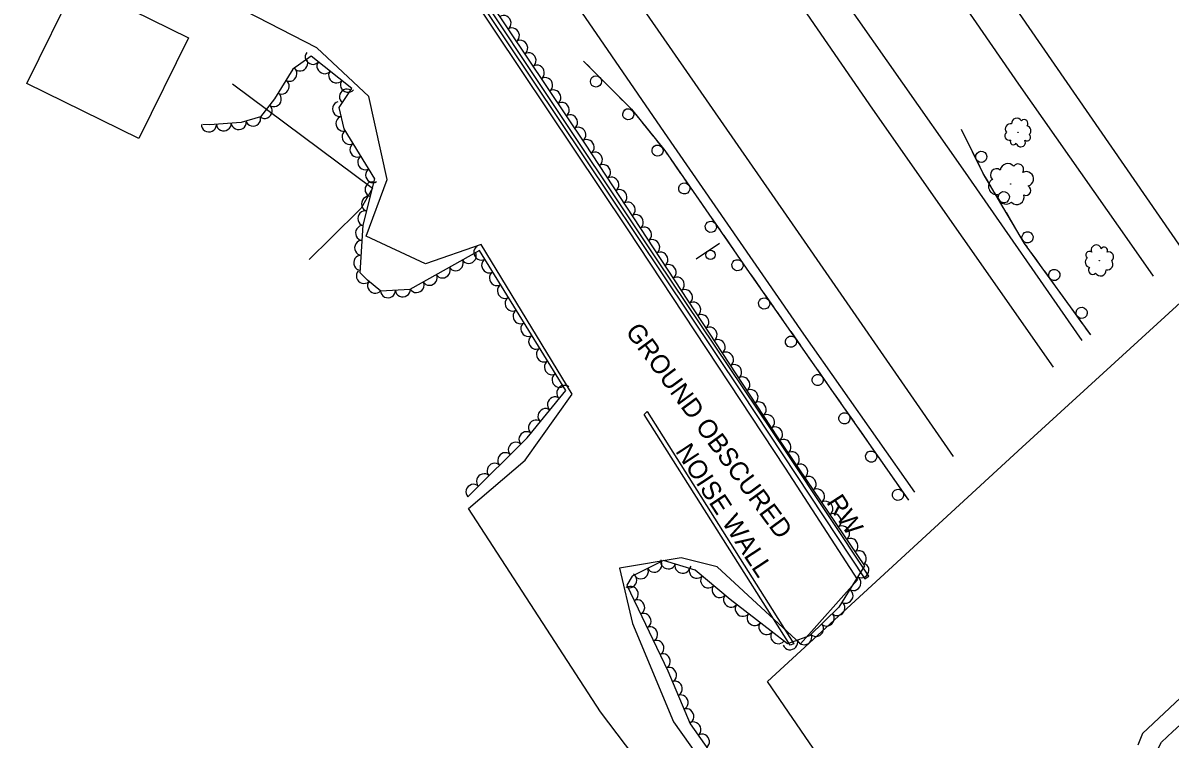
# Model space of a CAD drawing. Extents: x 1722896 to 1754269, y 648279 to 666297.
# Drawn here: x 1731749.4 to 1732056.4, y 650647.8 to 650839.6 of the extents above; entities that cross this region are included whole.
import ezdxf

# ---------------------------------------------------------------- set-up
doc = ezdxf.new("R2010")
doc.units = 0
for name, color, linetype in [('DESIGN - CENTERLINE - Proposed', 7, 'Continuous'), ('DESIGN - CENTERLINE - Proposed Text', 7, 'Continuous'), ('DESIGN - PUBLIC HEARING - Shapes', 7, 'Continuous'), ('DESIGN - SCRATCH - User 1', 7, 'Continuous'), ('SURVEY - CENTERLINE - Preliminary', 7, 'Continuous'), ('SURVEY - CENTERLINE - Preliminary Text', 7, 'Continuous'), ('SURVEY - VEGETATION - Features with Text', 7, 'Continuous')]:
    doc.layers.add(name, color=color, linetype=linetype)

msp = doc.modelspace()

# ---------------------------------------------------------------- linework, layer by layer
at = {"layer": 'DESIGN - CENTERLINE - Proposed'}
msp.add_lwpolyline([(1732027.76, 650547.7), (1731948.68, 650663.25), (1732016.79, 650725.98), (1732087.03, 650790.21), (1732126.29, 650827.23)], dxfattribs=at)
at = {"layer": 'DESIGN - CENTERLINE - Proposed Text'}
msp.add_lwpolyline([(1731780.41, 650808.63), (1731750.38, 650823.44), (1731763.68, 650850.4), (1731793.71, 650835.59)], close=True, dxfattribs=at)
at = {"layer": 'DESIGN - PUBLIC HEARING - Shapes'}
msp.add_line((1731929.56, 650776.41), (1731935.78, 650780.62), dxfattribs=at)
msp.add_circle((1731933.38, 650777.51), 1.25, dxfattribs=at)
at = {"layer": 'DESIGN - SCRATCH - User 1'}
for points in [[(1731711.45, 651075.97), (1731756.46, 651012.92), (1731800.47, 650950.64), (1731841.61, 650890.2), (1731878.83, 650834.58), (1731941.61, 650740.85), (1731974.68, 650690.75), (1731975.76, 650691.44), (1731953.79, 650724.47), (1731919.13, 650776.17), (1731885.86, 650826.09), (1731853.46, 650874.88), (1731825.32, 650916.45), (1731798.06, 650956.2), (1731758.89, 651011.87), (1731723.91, 651060.09)], [(1731899.39, 650829.42), (1731912.21, 650816.51), (1731921.14, 650805.43), (1731942.97, 650773.96), (1731986.37, 650711.83)], [(1731899.39, 650829.42), (1731901.05, 650827.75)], [(1731902.18, 650826.62), (1731905.42, 650823.35)], [(1731906.54, 650822.22), (1731908.2, 650820.55)], [(1731908.2, 650820.55), (1731909.85, 650818.88)], [(1731910.98, 650817.75), (1731912.21, 650816.51), (1731914, 650814.29)], [(1731915.01, 650813.04), (1731916.48, 650811.21)], [(1731916.48, 650811.21), (1731917.96, 650809.38)], [(1732035.15, 650756.06), (1732017.43, 650780.59), (1732006.4, 650799.29), (1732000.58, 650811.06)], [(1732001.74, 650808.73), (1732000.69, 650810.83)], [(1731918.96, 650808.14), (1731921.14, 650805.43), (1731921.78, 650804.5)], [(1732002.78, 650806.62), (1732001.74, 650808.73)], [(1731922.69, 650803.19), (1731924.03, 650801.26)], [(1732005.53, 650801.06), (1732003.49, 650805.19)], [(1731924.03, 650801.26), (1731925.37, 650799.33)], [(1731926.28, 650798.01), (1731928.91, 650794.23)], [(1732007.4, 650797.59), (1732006.4, 650799.29), (1732006.23, 650799.63)], [(1732008.6, 650795.57), (1732007.4, 650797.59)], [(1732011.75, 650790.22), (1732009.41, 650794.19)], [(1731929.82, 650792.92), (1731931.16, 650790.99)], [(1731931.16, 650790.99), (1731932.5, 650789.06)], [(1732013.75, 650786.82), (1732012.56, 650788.85)], [(1731933.41, 650787.74), (1731936.03, 650783.96)], [(1732014.95, 650784.8), (1732013.75, 650786.82)], [(1731936.94, 650782.65), (1731938.28, 650780.72)], [(1732018.2, 650779.53), (1732017.43, 650780.59), (1732015.76, 650783.42)], [(1731938.28, 650780.72), (1731939.62, 650778.79)], [(1731940.53, 650777.47), (1731942.97, 650773.96), (1731943.15, 650773.69)], [(1732020.51, 650776.32), (1732019.14, 650778.23)], [(1732021.89, 650774.42), (1732020.51, 650776.32)], [(1732025.52, 650769.39), (1732022.82, 650773.12)], [(1731944.07, 650772.38), (1731945.42, 650770.45)], [(1731945.42, 650770.45), (1731946.76, 650768.53)], [(1731947.68, 650767.21), (1731950.31, 650763.44)], [(1732027.83, 650766.19), (1732026.46, 650768.1)], [(1732029.21, 650764.29), (1732027.83, 650766.19)], [(1731951.23, 650762.13), (1731952.57, 650760.2)], [(1731952.57, 650760.2), (1731953.92, 650758.28)], [(1732032.84, 650759.26), (1732030.15, 650762.99)], [(1732035.15, 650756.06), (1732033.78, 650757.96)], [(1731954.84, 650756.97), (1731957.47, 650753.2)], [(1731958.39, 650751.89), (1731959.73, 650749.96)], [(1731959.73, 650749.96), (1731961.08, 650748.03)], [(1731962, 650746.72), (1731964.63, 650742.95)], [(1731965.54, 650741.64), (1731966.89, 650739.71)], [(1731966.89, 650739.71), (1731968.24, 650737.78)], [(1731954.7, 650673.03), (1731915.59, 650734.79), (1731916.46, 650735.6), (1731955.7, 650673.37), (1731954.7, 650673.03)], [(1731969.15, 650736.47), (1731971.79, 650732.7)], [(1731972.7, 650731.39), (1731974.05, 650729.46)], [(1731974.05, 650729.46), (1731975.4, 650727.54)], [(1731976.31, 650726.22), (1731978.95, 650722.45)], [(1731979.86, 650721.14), (1731981.21, 650719.22)], [(1731981.21, 650719.22), (1731982.55, 650717.29)], [(1731983.47, 650715.98), (1731986.1, 650712.21)]]:
    msp.add_lwpolyline(points, dxfattribs=at)
for centre, start, end in [((1731902.72, 650823.95), 158.0536, 158.0438), ((1731911.38, 650815.15), 152.1256, 152.1158), ((1731919.22, 650805.42), 152.1256, 152.1158), ((1732005.86, 650803.77), 319.5681, 319.5583), ((1731926.35, 650795.29), 148.0051, 147.9953), ((1732011.88, 650792.95), 323.789, 323.7792), ((1731933.47, 650785.02), 148.0051, 147.9953), ((1732018.23, 650782.18), 323.789, 323.7792), ((1731940.6, 650774.74), 148.0051, 147.9953), ((1732025.4, 650772.12), 329.1125, 329.1026), ((1731947.75, 650764.49), 148.1978, 148.188), ((1732032.72, 650761.99), 329.1125, 329.1026), ((1731954.91, 650754.24), 148.1978, 148.188), ((1731962.07, 650743.99), 148.1978, 148.188), ((1731969.23, 650733.75), 148.1978, 148.188), ((1731976.39, 650723.5), 148.1978, 148.188), ((1731983.55, 650713.25), 148.1978, 148.188)]:
    msp.add_arc(centre, 1.5, start, end, dxfattribs=at)
at = {"layer": 'SURVEY - CENTERLINE - Preliminary'}
for points in [[(1731719.74, 651062.41), (1731760.69, 651004.94), (1731811.77, 650930.95), (1731861.34, 650858.86), (1731911.05, 650784.52), (1731953.32, 650720.36), (1731972.7, 650690.52), (1731957.5, 650673.39), (1731935.16, 650693.97), (1731925.57, 650696.42), (1731909.01, 650693.57), (1731912.5, 650678.75), (1731923.45, 650652.45), (1731950.19, 650614.84)], [(1731941.83, 650605.02), (1731903.93, 650655.14), (1731868.65, 650709.61), (1731883.74, 650722.54), (1731896.34, 650740.19), (1731872.01, 650780.24), (1731857.08, 650775.11), (1731841.22, 650782.51), (1731846.88, 650797.67), (1731841.95, 650819.95), (1731828.03, 650832.91), (1731789.69, 650852.77), (1731770.8, 650853.6), (1731742.33, 650897.36), (1731749.84, 650918.11), (1731736.25, 650937.95)]]:
    msp.add_lwpolyline(points, dxfattribs=at)
at = {"layer": 'SURVEY - CENTERLINE - Preliminary Text'}
for points in [[(1731616.26, 651421.62), (1731673.55, 651338.68), (1731726.54, 651261.54), (1731771.3, 651196.63), (1731821.79, 651123.39), (1731866.78, 651058.16), (1731918.97, 650982.49), (1731968.69, 650910.45), (1732015.97, 650842.13), (1732059.47, 650779.19)], [(1731609.29, 651412.47), (1731640.1, 651367.94), (1731672.44, 651320.08), (1731705.09, 651273.95), (1731739.88, 651223.41), (1731771.76, 651177.96), (1731804.85, 651129.23), (1731841.88, 651075.46), (1731880.61, 651019.43), (1731919.55, 650963.26), (1731970.71, 650888.77), (1732015.82, 650823.2), (1732046.06, 650780.13), (1732051.86, 650771.78)], [(1732032.9, 650754.58), (1732001.01, 650800.45), (1731968.72, 650846.62), (1731923.79, 650912.09), (1731884.37, 650968.55), (1731849.18, 651019.58), (1731812.26, 651073.26), (1731756.99, 651153.56), (1731679.87, 651265.16), (1731634.52, 651331.21), (1731592.81, 651391.29)], [(1732025.14, 650747.43), (1731976.82, 650816.5), (1731910.23, 650913.3), (1731847.03, 651004.74), (1731792.34, 651084.02), (1731736.24, 651165.32), (1731675.77, 651253.11), (1731613.26, 651343.4), (1731586.88, 651382.19)], [(1731558.13, 651341.59), (1731611.18, 651270.98), (1731669.4, 651193.37), (1731730.92, 651109.38), (1731778.62, 651041.25), (1731831.25, 650965.22), (1731893.44, 650875.12), (1731953.62, 650788.12), (1731998.3, 650723.5)], [(1731988.06, 650713.96), (1731958.33, 650756.26), (1731921.08, 650810.29), (1731884.84, 650863.16), (1731850.81, 650912.9), (1731831.53, 650910.92), (1731828.99, 650910.56)], [(1731805.48, 650823.32), (1731842.93, 650795.33), (1731839.86, 650790.03), (1731831.78, 650782), (1731825.95, 650776.27)], [(1732237.77, 650801.63), (1732203.26, 650770.56), (1732194.84, 650768.85), (1732192.74, 650768.26), (1732185.71, 650762), (1732175.45, 650753.32), (1732162.47, 650742.27), (1732161.55, 650742.04), (1732158.94, 650742.61), (1732155.19, 650743.65), (1732153, 650743.69), (1732150.04, 650742.52), (1732146.94, 650739.73), (1732118.45, 650713.71), (1732073.68, 650672.57), (1732049.03, 650649.33), (1732047.73, 650646.22)], [(1732019.7, 650597.23), (1732025.25, 650609), (1732047.69, 650629.57), (1732053, 650634.51), (1732054.14, 650635.79), (1732054.58, 650637.05), (1732053.81, 650640.28), (1732053.05, 650643.35), (1732053.09, 650645.15), (1732054.13, 650647), (1732057.12, 650649.84), (1732093.89, 650683.21), (1732153.25, 650737.93), (1732155.46, 650738.31), (1732157.6, 650737.83), (1732164.05, 650736.16), (1732178.68, 650749.33)]]:
    msp.add_lwpolyline(points, dxfattribs=at)
at = {"layer": 'SURVEY - VEGETATION - Features with Text'}
for points in [[(1731530.89, 651319.05), (1731544.8, 651312.52), (1731576.63, 651263.74), (1731630.16, 651191.72), (1731685.22, 651113.78), (1731734.6, 651047.2), (1731791.48, 650966.44), (1731843.4, 650891.46), (1731899.83, 650807.18), (1731951.2, 650728.8), (1731974.6, 650694.21), (1731967.75, 650683.16), (1731959.89, 650675.49), (1731953.96, 650673.37), (1731949.61, 650676.7), (1731938.65, 650685.2), (1731929.31, 650693.1), (1731920.84, 650695.65), (1731912.41, 650691.48), (1731911.03, 650689.1), (1731921.95, 650666.12), (1731927.9, 650651.9), (1731954.2, 650614.68), (1731943.01, 650602.57)], [(1731868.43, 650712.73), (1731884.3, 650728.47), (1731894.62, 650741.2), (1731871.53, 650778.71), (1731852.88, 650768.27), (1731845.19, 650767.8), (1731841.54, 650770.77), (1731839.6, 650772.71), (1731840.41, 650785.46), (1731843.54, 650797.91), (1731835.35, 650811.25), (1731834.03, 650816.97), (1731837.39, 650822.06), (1731826.51, 650830.73), (1731821.58, 650827.23), (1731816.69, 650819.29), (1731812.91, 650814.43), (1731807.73, 650812.97), (1731799.31, 650812.31), (1731797.53, 650812.41)]]:
    msp.add_lwpolyline(points, dxfattribs=at)
for centre, radius in [((1732015.66, 650810.35), 0.0432), ((1732013.73, 650796.47), 0.0682), ((1732037.45, 650775.95), 0.0468)]:
    msp.add_circle(centre, radius, dxfattribs=at)
for centre, radius, start, end in [((1732013.7, 650811.21), 1.41, 78.9368, 216.461), ((1732015.37, 650812.73), 1.4, 29.8326, 185.6711), ((1732017.32, 650812.7), 1.03, 320.0855, 135.0858), ((1732013.37, 650809.42), 1.24, 129.8841, 286.673), ((1732018.08, 650808.98), 0.94, 234.6396, 51.9587), ((1732017.81, 650810.74), 1.33, 309.9266, 76.7723), ((1732014.47, 650807.84), 0.85, 152.0002, 330.7459), ((1732016.42, 650807.68), 1.24, 192.0209, 25.4406), ((1732009.92, 650798.93), 1.63, 52.6313, 227.6316), ((1732012.97, 650799.83), 2.1, 42.4724, 169.3181), ((1732015.73, 650800.39), 1.48, 327.1854, 144.5045), ((1732010, 650795.85), 2.21, 122.3784, 278.2169), ((1732017.9, 650797.86), 1.95, 284.5667, 117.9864), ((1732017.78, 650794.78), 1.34, 244.546, 63.2917), ((1732012.52, 650793.33), 2.23, 171.4826, 309.0068), ((1732015.36, 650792.92), 1.95, 222.4299, 19.2188), ((1732036.63, 650778.84), 1.34, 11.9511, 205.3708), ((1732038.74, 650778.67), 0.92, 331.9304, 150.6761), ((1732035.13, 650775.54), 1.44, 129.8568, 256.7025), ((1732034.83, 650777.44), 1.02, 54.5698, 231.8889), ((1732039.56, 650775.02), 1.53, 258.867, 36.3913), ((1732039.93, 650776.95), 1.34, 309.8143, 106.6032), ((1732035.65, 650773.41), 1.12, 140.0158, 315.016), ((1732037.76, 650773.38), 1.52, 209.7629, 5.6013)]:
    msp.add_arc(centre, radius, start, end, dxfattribs=at)
for centre, major_axis in [((1731878.09, 650839.65), (1.11, -1.66)), ((1731880.32, 650836.32), (1.11, -1.66)), ((1731882.54, 650833), (1.11, -1.66)), ((1731826.86, 650830.45), (-1.56, 1.25)), ((1731884.77, 650829.68), (1.11, -1.66)), ((1731820.79, 650825.95), (-1.05, -1.7)), ((1731823.62, 650828.68), (-1.63, -1.16)), ((1731829.99, 650827.95), (-1.56, 1.25)), ((1731886.99, 650826.35), (1.11, -1.66)), ((1731833.12, 650825.46), (-1.56, 1.25)), ((1731889.22, 650823.03), (1.11, -1.66)), ((1731818.7, 650822.55), (-1.05, -1.7)), ((1731835.98, 650819.93), (1.1, 1.67)), ((1731836.25, 650822.97), (-1.56, 1.25)), ((1731891.44, 650819.7), (1.11, -1.66)), ((1731816.59, 650819.15), (-1.23, -1.58)), ((1731834.13, 650816.53), (-0.45, 1.95)), ((1731893.67, 650816.38), (1.11, -1.66)), ((1731814.13, 650815.99), (-1.23, -1.58)), ((1731799.12, 650812.32), (-2, 0.12)), ((1731803.11, 650812.61), (-1.99, -0.16)), ((1731807.1, 650812.92), (-1.99, -0.16)), ((1731810.97, 650813.88), (-1.93, -0.54)), ((1731835.03, 650812.63), (-0.45, 1.95)), ((1731895.9, 650813.06), (1.11, -1.66)), ((1731836.7, 650809.05), (-1.05, 1.7)), ((1731898.12, 650809.73), (1.11, -1.66)), ((1731838.79, 650805.64), (-1.05, 1.7)), ((1731900.34, 650806.4), (1.1, -1.67)), ((1731840.88, 650802.23), (-1.05, 1.7)), ((1731902.53, 650803.06), (1.1, -1.67)), ((1731842.98, 650798.82), (-1.05, 1.7)), ((1731904.72, 650799.71), (1.1, -1.67)), ((1731842.82, 650795.07), (0.49, 1.94)), ((1731906.92, 650796.37), (1.1, -1.67)), ((1731909.11, 650793.02), (1.1, -1.67)), ((1731841.85, 650791.19), (0.49, 1.94)), ((1731911.3, 650789.68), (1.1, -1.67)), ((1731840.87, 650787.31), (0.49, 1.94)), ((1731913.49, 650786.33), (1.1, -1.67)), ((1731840.27, 650783.37), (0.13, 2)), ((1731915.69, 650782.99), (1.1, -1.67)), ((1731917.88, 650779.64), (1.1, -1.67)), ((1731840.02, 650779.38), (0.13, 2)), ((1731871.95, 650778.04), (-1.05, 1.7)), ((1731920.07, 650776.29), (1.1, -1.67)), ((1731839.77, 650775.39), (0.13, 2)), ((1731865.24, 650775.19), (-1.75, -0.98)), ((1731868.73, 650777.14), (-1.75, -0.98)), ((1731874.04, 650774.64), (-1.05, 1.7)), ((1731840.53, 650771.78), (-1.41, 1.42)), ((1731861.75, 650773.24), (-1.75, -0.98)), ((1731876.14, 650771.23), (-1.05, 1.7)), ((1731922.27, 650772.95), (1.1, -1.67)), ((1731843.54, 650769.15), (-1.55, 1.26)), ((1731854.77, 650769.33), (-1.75, -0.98)), ((1731858.26, 650771.28), (-1.75, -0.98)), ((1731878.24, 650767.82), (-1.05, 1.7)), ((1731924.46, 650769.6), (1.1, -1.67)), ((1731847.05, 650767.91), (-2, -0.12)), ((1731851.05, 650768.16), (-2, -0.12)), ((1731926.65, 650766.26), (1.1, -1.67)), ((1731880.33, 650764.42), (-1.05, 1.7)), ((1731928.84, 650762.91), (1.1, -1.67)), ((1731882.43, 650761.01), (-1.05, 1.7)), ((1731931.04, 650759.57), (1.1, -1.67)), ((1731884.53, 650757.61), (-1.05, 1.7)), ((1731933.23, 650756.22), (1.1, -1.67)), ((1731886.62, 650754.2), (-1.05, 1.7)), ((1731935.42, 650752.88), (1.1, -1.67)), ((1731888.72, 650750.79), (-1.05, 1.7)), ((1731937.61, 650749.53), (1.1, -1.67)), ((1731890.82, 650747.39), (-1.05, 1.7)), ((1731939.81, 650746.18), (1.1, -1.67)), ((1731892.91, 650743.98), (-1.05, 1.7)), ((1731942, 650742.84), (1.1, -1.67)), ((1731894.16, 650740.63), (1.26, 1.55)), ((1731944.19, 650739.49), (1.1, -1.67)), ((1731891.64, 650737.52), (1.26, 1.55)), ((1731889.12, 650734.41), (1.26, 1.55)), ((1731946.38, 650736.15), (1.1, -1.67)), ((1731886.6, 650731.31), (1.26, 1.55)), ((1731948.58, 650732.8), (1.1, -1.67)), ((1731884.05, 650728.22), (1.42, 1.41)), ((1731950.77, 650729.46), (1.1, -1.67)), ((1731881.21, 650725.41), (1.42, 1.41)), ((1731953, 650726.14), (1.12, -1.66)), ((1731878.37, 650722.59), (1.42, 1.41)), ((1731955.24, 650722.82), (1.12, -1.66)), ((1731875.53, 650719.78), (1.42, 1.41)), ((1731957.48, 650719.51), (1.12, -1.66)), ((1731872.69, 650716.96), (1.42, 1.41)), ((1731959.73, 650716.2), (1.12, -1.66)), ((1731869.85, 650714.14), (1.42, 1.41)), ((1731961.97, 650712.89), (1.12, -1.66)), ((1731964.21, 650709.57), (1.12, -1.66)), ((1731966.45, 650706.26), (1.12, -1.66)), ((1731968.69, 650702.95), (1.12, -1.66)), ((1731970.93, 650699.63), (1.12, -1.66)), ((1731922.04, 650695.29), (-1.92, 0.58)), ((1731973.17, 650696.32), (1.12, -1.66)), ((1731914.79, 650692.66), (-1.79, -0.89)), ((1731918.38, 650694.43), (-1.79, -0.89)), ((1731925.87, 650694.14), (-1.92, 0.58)), ((1731929.62, 650692.84), (-1.53, 1.29)), ((1731973.84, 650692.98), (-1.06, -1.7)), ((1731911.74, 650690.32), (-1, -1.73)), ((1731932.68, 650690.25), (-1.53, 1.29)), ((1731971.73, 650689.58), (-1.06, -1.7)), ((1731912.14, 650686.76), (0.86, -1.81)), ((1731935.73, 650687.67), (-1.53, 1.29)), ((1731969.62, 650686.18), (-1.06, -1.7)), ((1731913.86, 650683.15), (0.86, -1.81)), ((1731938.79, 650685.09), (-1.58, 1.23)), ((1731941.95, 650682.64), (-1.58, 1.23)), ((1731967.42, 650682.85), (-1.43, -1.4)), ((1731915.57, 650679.53), (0.86, -1.81)), ((1731945.11, 650680.19), (-1.58, 1.23)), ((1731964.56, 650680.06), (-1.43, -1.4)), ((1731917.29, 650675.92), (0.86, -1.81)), ((1731948.27, 650677.74), (-1.58, 1.23)), ((1731961.7, 650677.26), (-1.43, -1.4)), ((1731919.01, 650672.31), (0.86, -1.81)), ((1731951.44, 650675.3), (-1.59, 1.21)), ((1731954.74, 650673.65), (-1.88, -0.67)), ((1731958.51, 650675), (-1.88, -0.67)), ((1731920.72, 650668.69), (0.86, -1.81)), ((1731922.39, 650665.06), (0.77, -1.85)), ((1731923.93, 650661.37), (0.77, -1.85)), ((1731925.48, 650657.68), (0.77, -1.85)), ((1731927.02, 650653.99), (0.77, -1.85)), ((1731928.9, 650650.48), (1.15, -1.63)), ((1731931.2, 650647.22), (1.15, -1.63))]:
    msp.add_ellipse(centre, major_axis=major_axis, ratio=0.940188, start_param=0, end_param=3.141593, dxfattribs=at)

# ---------------------------------------------------------------- texts
at = {"layer": 'DESIGN - SCRATCH - User 1'}
for s, rotation, p in [('NOISE WALL', 303.1989, (1731923.84, 650724.91)), ('RW', 302.8349, (1731964.26, 650711.27))]:
    msp.add_text(s, height=5, rotation=rotation, dxfattribs=at).set_placement(p)
at = {"layer": 'SURVEY - CENTERLINE - Preliminary'}
msp.add_text('GROUND OBSCURED', height=5, rotation=306.3931, dxfattribs=at).set_placement((1731910.43, 650756.93))

doc.saveas('drawing.dxf')
